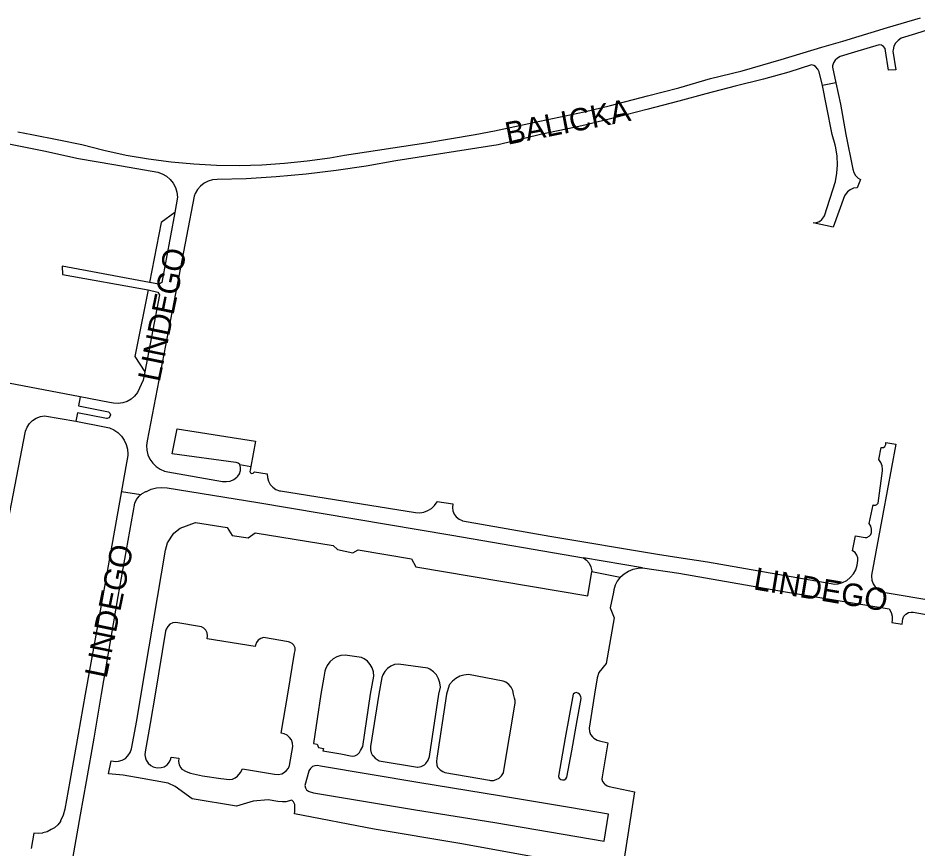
# Model space of a CAD drawing. Extents: x -304109 to -273954, y 21500 to 39796.
# Drawn here: x -298294.9 to -297893.6, y 33931.3 to 34302.1 of the extents above; entities that cross this region are included whole.
import ezdxf

# ---------------------------------------------------------------- set-up
doc = ezdxf.new("R2010")
doc.units = 0
doc.layers.add('krawedzie_ulic', color=7, linetype='Continuous')
doc.layers.add('nazwy_ulic', color=7, linetype='Continuous')

msp = doc.modelspace()

# ---------------------------------------------------------------- linework, layer by layer
at = {"layer": 'krawedzie_ulic'}
for points in [[(-298295.071, 34251.173), (-298288.821, 34250), (-298276.629, 34247.696), (-298266.47, 34245.487), (-298256.625, 34242.981), (-298246.689, 34240.864), (-298236.678, 34239.139), (-298226.606, 34237.811), (-298216.49, 34236.879), (-298206.346, 34236.347), (-298196.188, 34236.214), (-298186.032, 34236.481), (-298175.895, 34237.148), (-298165.793, 34238.214), (-298155.74, 34239.676), (-298149.145, 34240.856), (-298112.871, 34246.287), (-298090.822, 34250), (-298082.234, 34251.659), (-298061.97, 34255.916), (-298042.191, 34260.125), (-298030.438, 34262.915), (-298013.863, 34267.325), (-298000, 34270.939), (-297985.799, 34274.968), (-297971.636, 34278.419), (-297954.285, 34283.453), (-297936.066, 34288.965), (-297926.765, 34291.732), (-297906.864, 34297.87), (-297892.036, 34302.08)], [(-297883.97, 34298.293), (-297894.316, 34294.997), (-297900.763, 34293.001), (-297902.112, 34292.081), (-297903.198, 34290.861), (-297903.956, 34289.414), (-297904.341, 34287.827), (-297904.383, 34287.249), (-297903.034, 34278.924), (-297906.392, 34278.766), (-297907.638, 34287.396), (-297907.905, 34288.425), (-297908.531, 34289.285), (-297909.428, 34289.856), (-297910.471, 34290.058), (-297910.522, 34290.058), (-297921.504, 34286.741), (-297927.9, 34284.795), (-297929.172, 34284.177), (-297930.222, 34283.228), (-297930.966, 34282.025), (-297931.345, 34280.663), (-297931.387, 34280.086), (-297929.852, 34273.057)], [(-297935.887, 34271.846), (-297937.25, 34277.959), (-297937.914, 34279.267), (-297938.904, 34280.349), (-297939.7, 34280.898), (-297940.711, 34281.085), (-297940.793, 34281.083), (-297950.909, 34277.888), (-297962.094, 34274.775), (-297974.754, 34271.596), (-297987.873, 34268.215), (-298000, 34264.989), (-298014.166, 34261.199), (-298028.012, 34257.584), (-298041.957, 34254.224), (-298046.623, 34253.087), (-298061.712, 34250), (-298080.576, 34245.418), (-298126.313, 34238.279), (-298139.563, 34235.888), (-298152.879, 34233.892), (-298166.248, 34232.292), (-298179.659, 34231.09), (-298193.099, 34230.286), (-298206.094, 34229.89), (-298208.12, 34229.736), (-298210.077, 34229.188), (-298211.889, 34228.269), (-298213.486, 34227.014), (-298214.807, 34225.47), (-298215.801, 34223.698), (-298216.254, 34222.452), (-298223.187, 34186.744), (-298237.251, 34113.241), (-298237.539, 34111.114), (-298237.429, 34108.971), (-298236.924, 34106.885), (-298236.041, 34104.928), (-298234.811, 34103.169), (-298233.277, 34101.668), (-298231.491, 34100.477), (-298229.516, 34099.638), (-298228.029, 34099.27), (-298203.614, 34095.068), (-298201.895, 34094.948), (-298200.195, 34095.227), (-298198.604, 34095.888), (-298197.207, 34096.898), (-298196.774, 34097.329), (-298195.999, 34098.512), (-298195.585, 34099.865), (-298195.563, 34101.279), (-298195.897, 34102.549)], [(-297929.852, 34273.057), (-297927.797, 34263.583), (-297925.383, 34250), (-297922.26, 34234.605), (-297921.835, 34233.074), (-297921.042, 34231.696), (-297919.932, 34230.559), (-297918.876, 34229.879), (-297920.324, 34226.266), (-297921.919, 34226.008), (-297923.402, 34225.368), (-297924.683, 34224.384), (-297925.684, 34223.116), (-297925.943, 34222.647), (-297931.075, 34208.679), (-297939.977, 34210.523), (-297938.554, 34210.655), (-297937.223, 34211.174), (-297936.086, 34212.04), (-297935.232, 34213.186), (-297934.994, 34213.683), (-297929.99, 34228.974), (-297929.364, 34232.729), (-297929.135, 34236.528), (-297929.306, 34240.331), (-297929.875, 34244.094), (-297930.175, 34245.427), (-297931.514, 34250), (-297934.033, 34262.857), (-297935.887, 34271.846)], [(-297929.852, 34273.057), (-297935.887, 34271.846)], [(-298400, 34264.119), (-298398.105, 34263.875), (-298390.763, 34263.341), (-298384.807, 34262.611), (-298375.825, 34261.233), (-298372.76, 34260.67), (-298358.913, 34257.954), (-298344.991, 34255.084), (-298332.086, 34252.425), (-298320.629, 34250), (-298297.491, 34245.57), (-298283.386, 34242.762), (-298267.854, 34239.374), (-298252.197, 34236.571), (-298232.543, 34233.245), (-298230.499, 34232.499), (-298228.625, 34231.392), (-298226.985, 34229.961), (-298225.634, 34228.255), (-298224.617, 34226.331), (-298223.969, 34224.253), (-298223.711, 34222.092), (-298223.71, 34222.047), (-298224.888, 34215.12)], [(-298224.888, 34215.12), (-298230.984, 34210.774), (-298236.285, 34183.93)], [(-298224.888, 34215.12), (-298230.789, 34183.87), (-298232.11, 34183.128), (-298236.285, 34183.93)], [(-298236.285, 34183.93), (-298275.213, 34191.167), (-298275, 34187.553), (-298236.786, 34180.594)], [(-298236.786, 34180.594), (-298242.716, 34150.896), (-298238.321, 34143.961)], [(-298236.786, 34180.594), (-298232.534, 34179.665), (-298231.742, 34178.42), (-298238.321, 34143.961)], [(-298267.125, 34132.826), (-298381.236, 34154.648), (-298387.907, 34156.053), (-298390.874, 34156.282), (-298393.844, 34156.111), (-298396.765, 34155.543), (-298399.584, 34154.59), (-298400, 34154.412)], [(-298238.321, 34143.961), (-298239.05, 34140.319), (-298241.632, 34134.813), (-298242.899, 34133.179), (-298244.457, 34131.819), (-298246.247, 34130.784), (-298248.203, 34130.112), (-298250.251, 34129.827), (-298252.315, 34129.942), (-298254.013, 34130.346), (-298267.125, 34132.826)], [(-298267.125, 34132.826), (-298267.929, 34128.776), (-298254.461, 34126.17), (-298253.903, 34125.586), (-298253.687, 34124.808), (-298253.865, 34124.02), (-298254.394, 34123.41), (-298255.15, 34123.123), (-298255.42, 34123.113), (-298268.379, 34125.72), (-298269.133, 34121.951)], [(-298400, 33890.103), (-298377.939, 33886.167), (-298347.935, 33880.654), (-298347.339, 33881.227), (-298335.258, 33889.457), (-298332.1, 33905.842), (-298327.893, 33926.605), (-298324.974, 33941.139), (-298321.258, 33962.826), (-298318.007, 33980.124), (-298314.352, 34000), (-298291.617, 34117.504), (-298290.886, 34119.317), (-298289.801, 34120.943), (-298288.41, 34122.316), (-298286.768, 34123.377), (-298284.945, 34124.083), (-298283.034, 34124.403), (-298269.133, 34121.951)], [(-298269.133, 34121.951), (-298256.25, 34119.445), (-298254.122, 34118.957), (-298252.118, 34118.089), (-298250.306, 34116.871), (-298248.746, 34115.343), (-298247.489, 34113.557), (-298246.579, 34111.573), (-298246.046, 34109.455), (-298245.907, 34107.276), (-298245.937, 34106.698), (-298246.739, 34101.707), (-298260.238, 34026.449), (-298264.889, 34000), (-298268.026, 33982.128), (-298271.829, 33961.206), (-298274.075, 33948.667), (-298274.797, 33945.981), (-298275.897, 33943.426), (-298276.009, 33943.214), (-298277.2, 33941.655), (-298278.681, 33940.369), (-298280.122, 33939.531), (-298281.871, 33938.583), (-298283.774, 33938.004), (-298284.042, 33937.955), (-298285.934, 33937.764), (-298287.825, 33937.971), (-298287.856, 33937.978), (-298289.045, 33931.026)], [(-298195.897, 34102.549), (-298196.601, 34103.215), (-298197.512, 34103.544), (-298197.681, 34103.562), (-298226.039, 34107.446), (-298223.879, 34118.602), (-298188.951, 34112.981), (-298191.016, 34101.7)], [(-298191.016, 34101.7), (-298191.31, 34100.094), (-298191.394, 34099.463), (-298191.094, 34098.901), (-298190.523, 34098.62), (-298189.895, 34098.726), (-298189.446, 34099.178), (-298189.374, 34099.362), (-298183.672, 34098.463), (-298183.624, 34096.779), (-298183.182, 34095.153), (-298182.37, 34093.677), (-298181.234, 34092.433), (-298179.837, 34091.49), (-298178.258, 34090.902), (-298177.723, 34090.794), (-298117.515, 34081.229), (-298115.615, 34081.095), (-298113.728, 34081.36), (-298111.939, 34082.013), (-298110.324, 34083.023), (-298108.955, 34084.348), (-298107.892, 34085.929), (-298107.832, 34086.044), (-298100.755, 34084.997), (-298100.962, 34083.445), (-298100.772, 34081.892), (-298100.195, 34080.436), (-298099.269, 34079.174), (-298098.055, 34078.186), (-298096.631, 34077.536), (-298096.512, 34077.501), (-298057.534, 34070.646), (-298009.545, 34062.621), (-298000, 34061.072), (-297987.219, 34059.071), (-297930.27, 34049.207), (-297928.757, 34049.363), (-297926.82, 34049.913), (-297925.029, 34050.835), (-297923.455, 34052.091), (-297923.321, 34052.22), (-297921.977, 34053.811), (-297920.961, 34055.629), (-297920.311, 34057.608), (-297920.05, 34059.674), (-297920.098, 34060.873), (-297920.523, 34062.143), (-297921.302, 34063.232), (-297922.366, 34064.044), (-297921.021, 34070.785), (-297916.773, 34069.977), (-297916.019, 34070.069), (-297915.047, 34070.525), (-297914.307, 34071.303), (-297913.9, 34072.296), (-297913.894, 34073.668), (-297914.275, 34075.032), (-297915.021, 34076.236), (-297913.244, 34084.63), (-297913.016, 34084.521), (-297912.231, 34084.43), (-297911.501, 34084.73), (-297911.006, 34085.345), (-297909.029, 34099.716), (-297908.966, 34100.524), (-297909.148, 34102.077), (-297909.715, 34103.534), (-297910.633, 34104.8), (-297909.567, 34110.218), (-297908.601, 34110.194), (-297907.97, 34110.702), (-297907.573, 34111.495), (-297907.559, 34112.382), (-297903.108, 34111.753), (-297908.868, 34080.466), (-297913.994, 34053.172), (-297914.01, 34052.737), (-297913.825, 34051.012), (-297913.251, 34049.374), (-297912.319, 34047.911), (-297911.077, 34046.699), (-297909.591, 34045.803), (-297858.212, 34037.076)], [(-298195.897, 34102.549), (-298191.016, 34101.7)], [(-298270.499, 33926.609), (-298267.004, 33946.064), (-298264.331, 33961.009), (-298260.915, 33980.313), (-298257.619, 34000), (-298250.154, 34043.662), (-298242.829, 34085.276), (-298242.036, 34086.96), (-298240.902, 34088.436), (-298239.48, 34089.636), (-298237.835, 34090.506), (-298237.626, 34090.586), (-298235.435, 34091.576), (-298233.11, 34092.19), (-298230.716, 34092.41), (-298228.392, 34092.243), (-298187.888, 34085.571), (-298101.279, 34070.996), (-298042.546, 34060.993)], [(-298248.73, 34090.605), (-298240.112, 34089.166)], [(-298049.406, 33924.582), (-298097.709, 33933.323), (-298135.986, 33939.709), (-298171.482, 33946.574), (-298171.359, 33947.564), (-298171.313, 33950.181), (-298171.429, 33950.804), (-298171.935, 33951.867), (-298172.765, 33952.7), (-298175.347, 33951.987), (-298176.926, 33951.865), (-298178.983, 33952.007), (-298183.29, 33952.828), (-298190.015, 33952.221), (-298197.433, 33949.95), (-298217.229, 33953.308), (-298224.703, 33958.842), (-298227.906, 33960.201), (-298239.513, 33962.307), (-298247.926, 33963.894), (-298254.527, 33964.454), (-298253.348, 33970.278), (-298251.244, 33969.932), (-298250.066, 33970.032), (-298248.44, 33970.507), (-298246.971, 33971.349), (-298245.83, 33972.441), (-298244.836, 33973.91), (-298244.196, 33975.565), (-298241.844, 33988.306), (-298239.997, 34000), (-298229.034, 34064.344), (-298228.126, 34067.605), (-298225.312, 34071.889), (-298222.519, 34074.112), (-298215.731, 34076.653), (-298201.577, 34074.533), (-298199.379, 34070.823), (-298192.124, 34069.827), (-298189.05, 34072.051), (-298154.198, 34066.405), (-298152.26, 34064.578), (-298145.411, 34063.148), (-298143.022, 34064.505), (-298119.345, 34060.453), (-298117.275, 34056.973), (-298040.62, 34043.971), (-298038.714, 34054.794)], [(-298042.546, 34060.993), (-298041.125, 34059.873), (-298039.984, 34058.469), (-298039.179, 34056.849), (-298038.748, 34055.093), (-298038.714, 34054.794)], [(-298016.12, 34056.442), (-298042.546, 34060.993)], [(-298038.714, 34054.794), (-298026.085, 34052.237)], [(-298026.085, 34052.237), (-298024.382, 34053.775), (-298022.439, 34054.995), (-298020.314, 34055.86), (-298018.07, 34056.343), (-298016.12, 34056.442)], [(-298016.12, 34056.442), (-298000, 34054.048), (-297952.268, 34045.744), (-297946.087, 34044.71), (-297906.052, 34038.128), (-297905.209, 34036.572), (-297904.736, 34034.867), (-297904.656, 34033.099), (-297904.804, 34032.027), (-297900.225, 34031.347), (-297899.972, 34033.687), (-297899.446, 34034.851), (-297898.588, 34035.796), (-297897.481, 34036.433), (-297896.232, 34036.697), (-297895.319, 34036.643), (-297832.901, 34025.694)], [(-298026.085, 34052.237), (-298027.401, 34050.554), (-298028.38, 34048.655), (-298028.989, 34046.607), (-298029.147, 34045.558), (-298030.529, 34038.529), (-298028.787, 34034.08), (-298032.374, 34013.655), (-298035.621, 34009.699), (-298036.379, 34007.254), (-298037.662, 34000), (-298040.003, 33984.821), (-298039.868, 33983.385), (-298039.346, 33982.041), (-298038.476, 33980.891), (-298037.85, 33980.357), (-298036.391, 33979.493), (-298035.315, 33979.115)], [(-298174.545, 34000), (-298171.431, 34018.346), (-298171.156, 34019.528), (-298171.277, 34020.735), (-298171.782, 34021.839), (-298172.617, 34022.72), (-298173.691, 34023.285), (-298174.141, 34023.403), (-298185.267, 34025.278), (-298186.544, 34024.891), (-298187.649, 34024.145), (-298188.486, 34023.107), (-298188.979, 34021.867), (-298189.074, 34021.296), (-298210.458, 34024.794), (-298210.281, 34026.114), (-298210.501, 34027.427), (-298211.1, 34028.617), (-298212.023, 34029.577), (-298212.966, 34030.132), (-298224.499, 34032.107), (-298225.855, 34031.868), (-298227.086, 34031.25), (-298228.088, 34030.307), (-298228.78, 34029.116), (-298229.044, 34028.199), (-298233.77, 34000), (-298235.945, 33986.946), (-298238.091, 33974.303), (-298238.274, 33972.881), (-298238.059, 33971.464), (-298237.679, 33970.533), (-298236.844, 33969.216), (-298235.702, 33968.154), (-298234.533, 33967.498), (-298232.818, 33967.168), (-298231.073, 33967.235), (-298229.623, 33967.606), (-298228.349, 33968.528), (-298227.348, 33969.74), (-298226.683, 33971.165), (-298226.489, 33971.943), (-298223.169, 33971.37), (-298223.24, 33969.884), (-298222.915, 33968.433), (-298222.216, 33967.119), (-298221.759, 33966.564), (-298219.904, 33965.447), (-298217.876, 33964.689), (-298217.853, 33964.683), (-298212.51, 33963.486), (-298204.344, 33962.362), (-298200.588, 33961.933), (-298199.214, 33962.098), (-298197.945, 33962.647), (-298196.948, 33963.464), (-298195.635, 33965.059), (-298194.752, 33966.65), (-298180.378, 33964.286), (-298178.786, 33964.194), (-298177.22, 33964.499), (-298176.427, 33964.82), (-298175.198, 33965.78), (-298174.252, 33967.02), (-298173.745, 33968.148), (-298172.211, 33976.66), (-298172.366, 33978.167), (-298172.909, 33979.581), (-298173.661, 33980.653), (-298174.766, 33981.66), (-298176.097, 33982.339), (-298177.438, 33982.633), (-298174.545, 34000)], [(-298137.521, 34000), (-298136.135, 34008.094), (-298136.261, 34009.937), (-298136.779, 34011.711), (-298137.665, 34013.332), (-298138.879, 34014.724), (-298140.364, 34015.824), (-298141.551, 34016.401), (-298148.908, 34017.499), (-298150.821, 34017.291), (-298152.649, 34016.693), (-298154.315, 34015.731), (-298155.747, 34014.445), (-298156.882, 34012.892), (-298157.673, 34011.139), (-298157.898, 34010.344), (-298158.349, 34007.568), (-298159.721, 34000), (-298163.032, 33977.93), (-298161.411, 33977.619), (-298160.852, 33976.236), (-298158.598, 33975.735), (-298158.794, 33974.772), (-298150.837, 33973.322), (-298145.794, 33972.385), (-298144.56, 33972.539), (-298143.437, 33973.074), (-298142.541, 33973.936), (-298142.009, 33974.904), (-298140.959, 33976.612), (-298137.521, 34000)], [(-298107.029, 34000), (-298106.374, 34003.171), (-298106.599, 34005.092), (-298107.213, 34006.927), (-298108.19, 34008.596), (-298109.489, 34010.029), (-298111.054, 34011.166), (-298111.969, 34011.63), (-298125.053, 34013.473), (-298126.824, 34013.199), (-298128.491, 34012.54), (-298129.971, 34011.53), (-298131.19, 34010.216), (-298132.09, 34008.666), (-298132.52, 34007.418), (-298133.934, 34000), (-298137.526, 33976.622), (-298137.615, 33975.209), (-298137.308, 33973.827), (-298136.628, 33972.585), (-298136.611, 33972.563), (-298135.536, 33971.39), (-298134.203, 33970.52), (-298133.679, 33970.294), (-298116.62, 33967.396), (-298116.492, 33967.406), (-298114.892, 33967.74), (-298113.421, 33968.452), (-298112.874, 33969.024), (-298111.881, 33970.48), (-298111.241, 33972.121), (-298107.029, 34000)], [(-298073.743, 34000), (-298074.092, 34001.611), (-298074.818, 34003.091), (-298075.877, 34004.353), (-298077.209, 34005.325), (-298078.414, 34005.852), (-298093.894, 34008.732), (-298095.866, 34008.562), (-298097.763, 34008), (-298099.51, 34007.069), (-298101.034, 34005.807), (-298102.274, 34004.265), (-298102.457, 34003.972), (-298103.7, 34000), (-298107.897, 33971.472), (-298108.106, 33969.921), (-298107.917, 33968.367), (-298107.616, 33967.475), (-298106.555, 33966.291), (-298105.233, 33965.408), (-298104.432, 33965.075), (-298084.511, 33961.587), (-298084.038, 33961.484), (-298082.718, 33961.474), (-298081.454, 33961.858), (-298080.147, 33962.55), (-298079.054, 33963.572), (-298078.27, 33964.847), (-298078.045, 33965.961), (-298073.027, 33996.037), (-298072.955, 33997.128), (-298073.29, 33998.279), (-298073.743, 34000)], [(-298044.322, 34000), (-298044.965, 34000.526), (-298045.778, 34000.697), (-298046.578, 34000.474), (-298047.12, 34000), (-298050.613, 33980.452), (-298053.657, 33963.353), (-298053.641, 33963.206), (-298053.323, 33962.444), (-298052.689, 33961.916), (-298051.882, 33961.742), (-298051.136, 33961.808), (-298050.407, 33962.237), (-298049.952, 33962.95), (-298047.722, 33974.676), (-298045.33, 33988.229), (-298043.515, 33998.133), (-298043.727, 33999.001), (-298044.322, 34000)], [(-298035.331, 33979.119), (-298035.315, 33979.115)], [(-298035.315, 33979.115), (-298031.658, 33978.305), (-298034.133, 33963.101), (-298034.25, 33962.014), (-298033.972, 33960.957), (-298033.335, 33960.068), (-298033.05, 33959.826), (-298031.955, 33959.104), (-298031.01, 33958.795), (-298019.789, 33956.442), (-298024.832, 33923.724)], [(-298035.315, 33979.115), (-298035.305, 33979.112)], [(-298159.915, 33967.931), (-298161.167, 33968.192), (-298162.438, 33968.055), (-298163.43, 33967.643), (-298164.384, 33966.837), (-298165.036, 33965.773), (-298165.096, 33965.617), (-298166.818, 33959.244), (-298166.636, 33958.195), (-298166.083, 33957.286), (-298165.236, 33956.641), (-298164.937, 33956.513), (-298163.091, 33955.935), (-298162.204, 33955.799), (-298117.487, 33948.399), (-298082.148, 33942.629), (-298033.328, 33934.361), (-298031.345, 33946.422), (-298048.684, 33949.352), (-298080.04, 33954.612), (-298115.556, 33960.461), (-298159.915, 33967.931)]]:
    msp.add_lwpolyline(points, dxfattribs=at)

# ---------------------------------------------------------------- texts
at = {"layer": 'nazwy_ulic'}
for s, rotation, p in [('BALICKA', 11.04377, (-298076.405, 34245.416)), ('LINDEGO', 78.43546, (-298231.682, 34139.154)), ('LINDEGO', 78.43546, (-298255.433, 34006.727)), ('LINDEGO', 350.47748, (-297966.98, 34046.869))]:
    msp.add_text(s, height=10, rotation=rotation, dxfattribs=at).set_placement(p)

doc.saveas('drawing.dxf')
